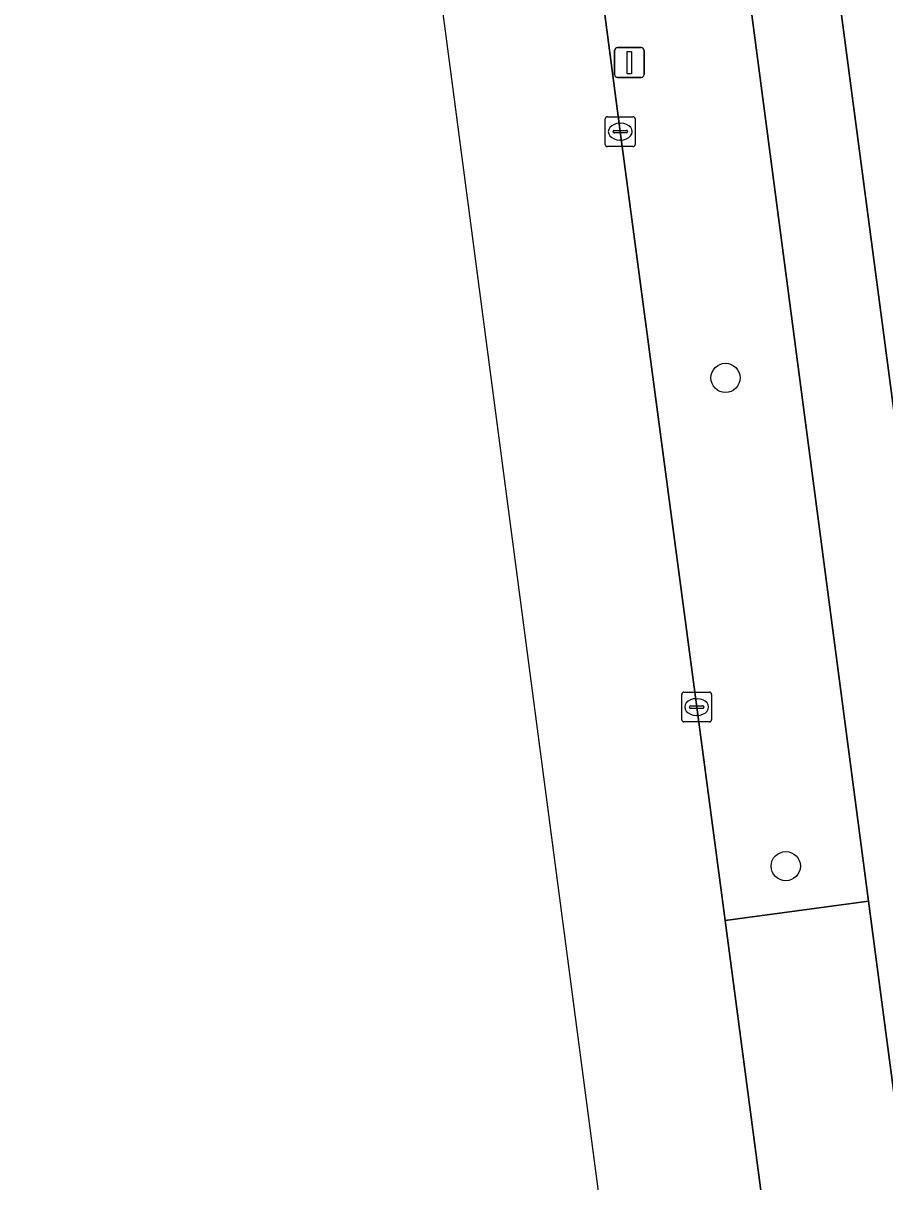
# Model space of a CAD drawing. Extents: x 161084 to 161928, y 385354 to 386522.
# Drawn here: x 161101.91 to 161130.79, y 386310.08 to 386348.91 of the extents above; entities that cross this region are included whole.
import ezdxf

# ---------------------------------------------------------------- set-up
doc = ezdxf.new("R2010")
doc.units = 0
for name, color, linetype in [('IMGEO_Berm_groen', 7, 'Continuous'), ('IMGEO_Berm_halfverhard', 7, 'Continuous'), ('IMGEO_Boom', 7, 'Continuous'), ('IMGEO_Fietspad_gesloten', 7, 'Continuous'), ('IMGEO_Kolk', 7, 'Continuous'), ('IMGEO_Lichtmast', 7, 'Continuous'), ('IMGEO_OVBaan_gesloten', 7, 'Continuous')]:
    doc.layers.add(name, color=color, linetype=linetype)

msp = doc.modelspace()

# ---------------------------------------------------------------- linework, layer by layer
at = {"layer": 'IMGEO_Berm_groen'}
for points in [[(161117.604, 386440.708), (161113.746, 386440.205), (161118.398, 386405.074), (161114.138, 386404.484), (161114.806, 386399.344), (161116.899, 386383.439), (161119.124, 386366.588), (161121.922, 386345.27), (161124.483, 386325.989), (161125.434, 386318.836), (161130.244, 386319.488), (161126.026, 386351.491), (161124.802, 386360.782), (161124.084, 386367.159), (161123.805, 386370.259), (161123.435, 386376.272), (161123.185, 386379.592), (161122.883, 386382.795), (161120.645, 386399.915), (161116.997, 386427.466), (161116.541, 386431.094)], [(161119.403, 386432.293), (161123.705, 386399.75), (161125.848, 386383.298), (161126.343, 386377.415), (161126.838, 386369.756), (161127.306, 386364.878), (161128.999, 386351.716), (161133.208, 386319.879), (161135.192, 386320.122), (161135.031, 386321.357), (161132.533, 386340.936), (161131.448, 386349.726)]]:
    msp.add_lwpolyline(points, dxfattribs=at)
at = {"layer": 'IMGEO_Berm_halfverhard'}
msp.add_lwpolyline([(161130.244, 386319.488), (161125.434, 386318.836), (161125.928, 386315.122), (161126.625, 386309.881), (161126.758, 386308.896), (161131.56, 386309.52), (161130.746, 386315.681)], close=True, dxfattribs=at)
at = {"layer": 'IMGEO_Boom'}
for centre in [(161125.449, 386337.018), (161127.468, 386320.658)]:
    msp.add_circle(centre, 0.489, dxfattribs=at)
at = {"layer": 'IMGEO_Fietspad_gesloten'}
msp.add_lwpolyline([(161116.541, 386431.094), (161116.997, 386427.466), (161120.645, 386399.915), (161122.883, 386382.795), (161123.185, 386379.592), (161123.435, 386376.272), (161123.805, 386370.259), (161124.084, 386367.159), (161124.802, 386360.782), (161126.026, 386351.491), (161130.244, 386319.488), (161130.746, 386315.681), (161131.56, 386309.52), (161132.652, 386301.264), (161135.62, 386301.6), (161134.536, 386309.914), (161133.208, 386319.879), (161128.999, 386351.716), (161127.306, 386364.878), (161126.838, 386369.756), (161126.343, 386377.415), (161125.848, 386383.298), (161123.705, 386399.75), (161119.403, 386432.293)], dxfattribs=at)
at = {"layer": 'IMGEO_Kolk'}
for p, q in [((161121.421, 386344.844), (161121.421, 386345.696)), ((161121.496, 386345.77), (161122.348, 386345.77)), ((161122.422, 386345.696), (161122.422, 386344.844)), ((161121.68, 386345.264), (161121.68, 386345.276)), ((161122.118, 386345.227), (161121.72, 386345.227)), ((161121.723, 386345.313), (161122.121, 386345.313)), ((161121.909, 386345.55), (161121.934, 386345.55)), ((161122.164, 386345.276), (161122.164, 386345.264)), ((161121.932, 386344.99), (161121.907, 386344.99)), ((161122.348, 386344.77), (161121.496, 386344.77)), ((161123.982, 386325.563), (161123.982, 386326.415)), ((161124.057, 386326.489), (161124.909, 386326.489)), ((161124.47, 386326.269), (161124.495, 386326.269)), ((161124.983, 386326.415), (161124.983, 386325.563)), ((161124.241, 386325.983), (161124.241, 386325.995)), ((161124.679, 386325.946), (161124.281, 386325.946)), ((161124.284, 386326.032), (161124.682, 386326.032)), ((161124.725, 386325.995), (161124.725, 386325.983)), ((161124.909, 386325.489), (161124.057, 386325.489)), ((161124.493, 386325.709), (161124.468, 386325.709))]:
    msp.add_line(p, q, dxfattribs=at)
for points in [[(161121.421, 386344.844), (161121.421, 386345.696)], [(161121.496, 386345.77), (161122.348, 386345.77)], [(161122.422, 386345.696), (161122.422, 386344.844)], [(161122.348, 386344.77), (161121.496, 386344.77)], [(161123.982, 386325.563), (161123.982, 386326.415)], [(161124.057, 386326.489), (161124.909, 386326.489)], [(161124.983, 386326.415), (161124.983, 386325.563)], [(161124.909, 386325.489), (161124.057, 386325.489)]]:
    msp.add_lwpolyline(points, dxfattribs=at)
for centre, radius, start, end in [((161121.498, 386345.694), 0.0765, 91.552, 178.448), ((161121.498, 386345.694), 0.0765, 91.552, 178.448), ((161122.346, 386345.694), 0.0765, 1.552, 88.448), ((161122.346, 386345.694), 0.0765, 1.552, 88.448), ((161121.72, 386345.273), 0.0403, 85.8775, 175.7526), ((161121.717, 386345.263), 0.0366, 178.938, 274.7102), ((161122.121, 386345.27), 0.043, 264.8664, 352.4533), ((161122.125, 386345.275), 0.0386, 1.7309, 96.639), ((161121.498, 386344.846), 0.0765, 181.552, 268.448), ((161121.498, 386344.846), 0.0765, 181.552, 268.448), ((161122.346, 386344.846), 0.0765, 271.552, 358.448), ((161122.346, 386344.846), 0.0765, 271.552, 358.448), ((161124.059, 386326.413), 0.0765, 91.552, 178.448), ((161124.059, 386326.413), 0.0765, 91.552, 178.448), ((161124.907, 386326.413), 0.0765, 1.552, 88.448), ((161124.907, 386326.413), 0.0765, 1.552, 88.448), ((161124.281, 386325.992), 0.0403, 85.8775, 175.7526), ((161124.278, 386325.982), 0.0366, 178.938, 274.7102), ((161124.682, 386325.989), 0.043, 264.8664, 352.4533), ((161124.686, 386325.994), 0.0386, 1.7309, 96.639), ((161124.059, 386325.565), 0.0765, 181.552, 268.448), ((161124.059, 386325.565), 0.0765, 181.552, 268.448), ((161124.907, 386325.565), 0.0765, 271.552, 358.448), ((161124.907, 386325.565), 0.0765, 271.552, 358.448)]:
    msp.add_arc(centre, radius, start, end, dxfattribs=at)
for centre, major_axis, ratio, start_param, end_param in [((161121.908, 386345.27), (-0.387, 0.002), 0.722429, 4.712389, 7.853982), ((161121.933, 386345.27), (-0.39, 0.002), 0.717154, 1.570796, 4.712389), ((161124.469, 386325.989), (-0.387, 0.002), 0.722429, 4.712389, 7.853982), ((161124.494, 386325.989), (-0.39, 0.002), 0.717154, 1.570796, 4.712389)]:
    msp.add_ellipse(centre, major_axis=major_axis, ratio=ratio, start_param=start_param, end_param=end_param, dxfattribs=at)
at = {"layer": 'IMGEO_Lichtmast'}
for p, q in [((161121.734, 386347.185), (161121.734, 386347.985)), ((161121.734, 386347.985), (161121.734, 386347.185)), ((161121.834, 386348.085), (161122.624, 386348.085)), ((161122.624, 386348.085), (161121.834, 386348.085)), ((161122.724, 386347.985), (161122.724, 386347.185)), ((161122.724, 386347.185), (161122.724, 386347.985)), ((161122.624, 386347.085), (161121.834, 386347.085)), ((161121.834, 386347.085), (161122.624, 386347.085))]:
    msp.add_line(p, q, dxfattribs=at)
msp.add_lwpolyline([(161122.154, 386347.96), (161122.304, 386347.96), (161122.304, 386347.21), (161122.154, 386347.21), (161122.154, 386347.96)], dxfattribs=at)
for centre, start, end in [((161121.834, 386347.985), 90, 180), ((161121.834, 386347.985), 90, 180), ((161122.624, 386347.985), 0, 90), ((161122.624, 386347.985), 360, 90), ((161121.834, 386347.185), 180, 270), ((161121.834, 386347.185), 180, 270), ((161122.624, 386347.185), 270, 0), ((161122.624, 386347.185), 270, 0)]:
    msp.add_arc(centre, 0.1, start, end, dxfattribs=at)
at = {"layer": 'IMGEO_OVBaan_gesloten'}
msp.add_lwpolyline([(161101.911, 386455.889), (161122.086, 386302.892), (161123.722, 386290.484), (161128.924, 386291.151), (161128.968, 386290.953), (161129.173, 386290.962), (161126.758, 386308.896), (161126.625, 386309.881), (161125.928, 386315.122), (161125.434, 386318.836), (161124.483, 386325.989), (161121.922, 386345.27), (161119.124, 386366.588), (161116.899, 386383.439), (161114.806, 386399.344), (161114.138, 386404.484), (161112.925, 386413.597), (161111.052, 386427.816), (161109.466, 386439.912), (161109.391, 386441.15), (161109.288, 386444.374), (161109.174, 386447.398)], dxfattribs=at)

doc.saveas('drawing.dxf')
